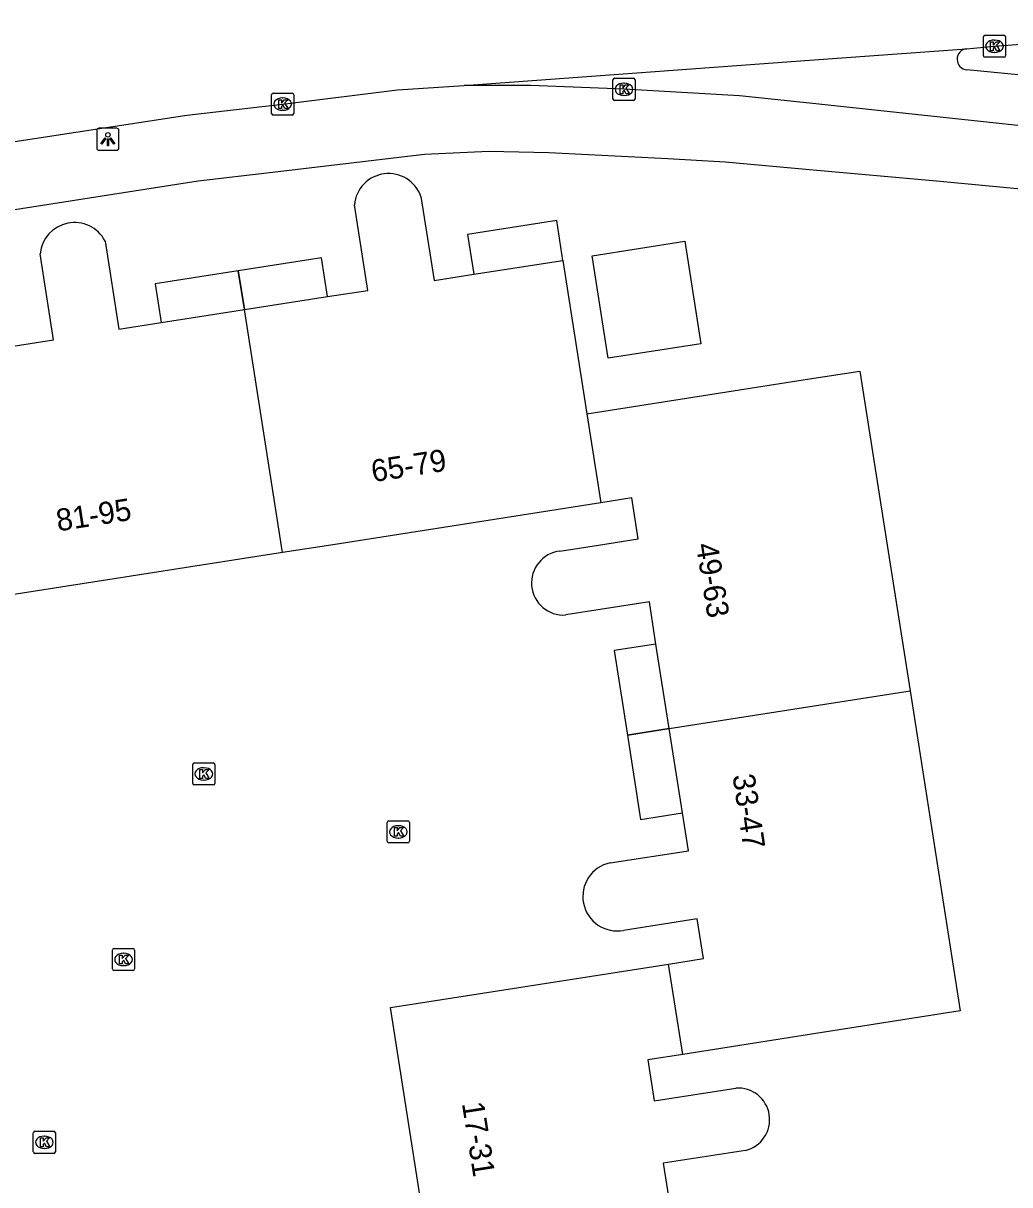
# Model space of a CAD drawing. Extents: x 159822 to 160765, y 380693 to 381634.
# Drawn here: x 160464.4 to 160509.1, y 381471 to 381523.7 of the extents above; entities that cross this region are included whole.
import ezdxf

# ---------------------------------------------------------------- set-up
doc = ezdxf.new("R2010")
doc.units = 0
for name, color, linetype in [('IMGEO_Fietspad_gesloten', 7, 'Continuous'), ('IMGEO_Kolk', 7, 'Continuous'), ('IMGEO_Lichtpunt', 7, 'Continuous'), ('IMGEO_Pand', 7, 'Continuous'), ('IMGEO_Pand_nummerreeks', 7, 'Continuous'), ('IMGEO_Pand_overbouw', 7, 'Continuous'), ('IMGEO_Rijbaan_lokaal_gesloten', 7, 'Continuous'), ('IMGEO_Voetpad_open', 7, 'Continuous')]:
    doc.layers.add(name, color=color, linetype=linetype)

msp = doc.modelspace()

# ---------------------------------------------------------------- linework, layer by layer
at = {"layer": 'IMGEO_Fietspad_gesloten'}
for points in [[(160522.945, 381519.996), (160507.131, 381521.538)], [(160517.739, 381518.129), (160500, 381520.024), (160496.839, 381520.362), (160491.602, 381520.659), (160487.359, 381520.834), (160484.362, 381520.839)]]:
    msp.add_lwpolyline(points, dxfattribs=at)
msp.add_arc((160507.175, 381522.02), 0.484, 97.2216, 264.8032, dxfattribs=at)
at = {"layer": 'IMGEO_Kolk'}
for p, q in [((160507.959, 381523.109), (160508.811, 381523.109)), ((160507.884, 381522.183), (160507.884, 381523.035)), ((160508.372, 381522.889), (160508.397, 381522.889)), ((160508.885, 381523.035), (160508.885, 381522.183)), ((160508.811, 381522.109), (160507.959, 381522.109)), ((160508.395, 381522.329), (160508.37, 381522.329)), ((160491.1, 381520.232), (160491.1, 381521.084)), ((160491.175, 381521.158), (160492.027, 381521.158)), ((160491.588, 381520.938), (160491.613, 381520.938)), ((160492.101, 381521.084), (160492.101, 381520.232)), ((160475.639, 381519.562), (160475.639, 381520.414)), ((160475.714, 381520.488), (160476.566, 381520.488)), ((160476.64, 381520.414), (160476.64, 381519.562)), ((160476.127, 381520.268), (160476.152, 381520.268)), ((160492.027, 381520.158), (160491.175, 381520.158)), ((160491.611, 381520.378), (160491.586, 381520.378)), ((160476.566, 381519.488), (160475.714, 381519.488)), ((160476.15, 381519.708), (160476.125, 381519.708)), ((160472.069, 381489.2), (160472.069, 381490.052)), ((160472.144, 381490.126), (160472.996, 381490.126)), ((160472.557, 381489.906), (160472.582, 381489.906)), ((160473.07, 381490.052), (160473.07, 381489.2)), ((160472.58, 381489.346), (160472.555, 381489.346)), ((160472.996, 381489.126), (160472.144, 381489.126)), ((160480.881, 381486.575), (160480.881, 381487.427)), ((160480.956, 381487.501), (160481.808, 381487.501)), ((160481.369, 381487.281), (160481.394, 381487.281)), ((160481.882, 381487.427), (160481.882, 381486.575)), ((160481.392, 381486.721), (160481.367, 381486.721)), ((160481.808, 381486.501), (160480.956, 381486.501)), ((160468.432, 381480.79), (160468.432, 381481.642)), ((160468.507, 381481.716), (160469.359, 381481.716)), ((160468.92, 381481.496), (160468.945, 381481.496)), ((160469.433, 381481.642), (160469.433, 381480.79)), ((160468.943, 381480.936), (160468.918, 381480.936)), ((160469.359, 381480.716), (160468.507, 381480.716)), ((160464.847, 381472.502), (160464.847, 381473.354)), ((160464.922, 381473.428), (160465.774, 381473.428)), ((160465.335, 381473.208), (160465.36, 381473.208)), ((160465.848, 381473.354), (160465.848, 381472.502)), ((160465.358, 381472.648), (160465.333, 381472.648)), ((160465.774, 381472.428), (160464.922, 381472.428))]:
    msp.add_line(p, q, dxfattribs=at)
for points in [[(160507.959, 381523.109), (160508.811, 381523.109)], [(160507.884, 381522.183), (160507.884, 381523.035)], [(160508.205, 381522.809), (160508.328, 381522.809), (160508.328, 381522.658), (160508.458, 381522.809), (160508.622, 381522.809), (160508.476, 381522.658), (160508.629, 381522.409), (160508.477, 381522.409), (160508.392, 381522.573), (160508.328, 381522.506), (160508.328, 381522.409), (160508.205, 381522.409), (160508.205, 381522.809)], [(160508.885, 381523.035), (160508.885, 381522.183)], [(160508.811, 381522.109), (160507.959, 381522.109)], [(160491.1, 381520.232), (160491.1, 381521.084)], [(160491.175, 381521.158), (160492.027, 381521.158)], [(160492.101, 381521.084), (160492.101, 381520.232)], [(160475.639, 381519.562), (160475.639, 381520.414)], [(160475.714, 381520.488), (160476.566, 381520.488)], [(160476.64, 381520.414), (160476.64, 381519.562)], [(160491.421, 381520.858), (160491.544, 381520.858), (160491.544, 381520.707), (160491.674, 381520.858), (160491.838, 381520.858), (160491.692, 381520.707), (160491.845, 381520.458), (160491.693, 381520.458), (160491.608, 381520.622), (160491.544, 381520.555), (160491.544, 381520.458), (160491.421, 381520.458), (160491.421, 381520.858)], [(160475.96, 381520.188), (160476.083, 381520.188), (160476.083, 381520.037), (160476.213, 381520.188), (160476.377, 381520.188), (160476.231, 381520.037), (160476.384, 381519.788), (160476.232, 381519.788), (160476.147, 381519.952), (160476.083, 381519.885), (160476.083, 381519.788), (160475.96, 381519.788), (160475.96, 381520.188)], [(160492.027, 381520.158), (160491.175, 381520.158)], [(160476.566, 381519.488), (160475.714, 381519.488)], [(160472.069, 381489.2), (160472.069, 381490.052)], [(160472.144, 381490.126), (160472.996, 381490.126)], [(160473.07, 381490.052), (160473.07, 381489.2)], [(160472.39, 381489.826), (160472.513, 381489.826), (160472.513, 381489.675), (160472.643, 381489.826), (160472.807, 381489.826), (160472.661, 381489.675), (160472.814, 381489.426), (160472.662, 381489.426), (160472.577, 381489.59), (160472.513, 381489.523), (160472.513, 381489.426), (160472.39, 381489.426), (160472.39, 381489.826)], [(160472.996, 381489.126), (160472.144, 381489.126)], [(160480.881, 381486.575), (160480.881, 381487.427)], [(160480.956, 381487.501), (160481.808, 381487.501)], [(160481.882, 381487.427), (160481.882, 381486.575)], [(160481.202, 381487.201), (160481.325, 381487.201), (160481.325, 381487.05), (160481.455, 381487.201), (160481.619, 381487.201), (160481.473, 381487.05), (160481.626, 381486.801), (160481.474, 381486.801), (160481.389, 381486.965), (160481.325, 381486.898), (160481.325, 381486.801), (160481.202, 381486.801), (160481.202, 381487.201)], [(160481.808, 381486.501), (160480.956, 381486.501)], [(160468.432, 381480.79), (160468.432, 381481.642)], [(160468.507, 381481.716), (160469.359, 381481.716)], [(160469.433, 381481.642), (160469.433, 381480.79)], [(160468.753, 381481.416), (160468.876, 381481.416), (160468.876, 381481.265), (160469.006, 381481.416), (160469.17, 381481.416), (160469.024, 381481.265), (160469.177, 381481.016), (160469.025, 381481.016), (160468.94, 381481.18), (160468.876, 381481.113), (160468.876, 381481.016), (160468.753, 381481.016), (160468.753, 381481.416)], [(160469.359, 381480.716), (160468.507, 381480.716)], [(160464.847, 381472.502), (160464.847, 381473.354)], [(160464.922, 381473.428), (160465.774, 381473.428)], [(160465.168, 381473.128), (160465.291, 381473.128), (160465.291, 381472.977), (160465.421, 381473.128), (160465.585, 381473.128), (160465.439, 381472.977), (160465.592, 381472.728), (160465.44, 381472.728), (160465.355, 381472.892), (160465.291, 381472.825), (160465.291, 381472.728), (160465.168, 381472.728), (160465.168, 381473.128)], [(160465.848, 381473.354), (160465.848, 381472.502)], [(160465.774, 381472.428), (160464.922, 381472.428)]]:
    msp.add_lwpolyline(points, dxfattribs=at)
for centre, start, end in [((160507.961, 381523.033), 91.552, 178.448), ((160507.961, 381523.033), 91.552, 178.448), ((160508.809, 381523.033), 1.552, 88.448), ((160508.809, 381523.033), 1.552, 88.448), ((160507.961, 381522.185), 181.552, 268.448), ((160507.961, 381522.185), 181.552, 268.448), ((160508.809, 381522.185), 271.552, 358.448), ((160508.809, 381522.185), 271.552, 358.448), ((160491.177, 381521.082), 91.552, 178.448), ((160491.177, 381521.082), 91.552, 178.448), ((160492.025, 381521.082), 1.552, 88.448), ((160492.025, 381521.082), 1.552, 88.448), ((160475.716, 381520.412), 91.552, 178.448), ((160475.716, 381520.412), 91.552, 178.448), ((160476.564, 381520.412), 1.552, 88.448), ((160476.564, 381520.412), 1.552, 88.448), ((160491.177, 381520.234), 181.552, 268.448), ((160491.177, 381520.234), 181.552, 268.448), ((160492.025, 381520.234), 271.552, 358.448), ((160492.025, 381520.234), 271.552, 358.448), ((160475.716, 381519.564), 181.552, 268.448), ((160475.716, 381519.564), 181.552, 268.448), ((160476.564, 381519.564), 271.552, 358.448), ((160476.564, 381519.564), 271.552, 358.448), ((160472.146, 381490.05), 91.552, 178.448), ((160472.146, 381490.05), 91.552, 178.448), ((160472.994, 381490.05), 1.552, 88.448), ((160472.994, 381490.05), 1.552, 88.448), ((160472.146, 381489.202), 181.552, 268.448), ((160472.146, 381489.202), 181.552, 268.448), ((160472.994, 381489.202), 271.552, 358.448), ((160472.994, 381489.202), 271.552, 358.448), ((160480.958, 381487.425), 91.552, 178.448), ((160480.958, 381487.425), 91.552, 178.448), ((160481.806, 381487.425), 1.552, 88.448), ((160481.806, 381487.425), 1.552, 88.448), ((160480.958, 381486.577), 181.552, 268.448), ((160480.958, 381486.577), 181.552, 268.448), ((160481.806, 381486.577), 271.552, 358.448), ((160481.806, 381486.577), 271.552, 358.448), ((160468.509, 381481.64), 91.552, 178.448), ((160468.509, 381481.64), 91.552, 178.448), ((160469.357, 381481.64), 1.552, 88.448), ((160469.357, 381481.64), 1.552, 88.448), ((160468.509, 381480.792), 181.552, 268.448), ((160468.509, 381480.792), 181.552, 268.448), ((160469.357, 381480.792), 271.552, 358.448), ((160469.357, 381480.792), 271.552, 358.448), ((160464.924, 381473.352), 91.552, 178.448), ((160464.924, 381473.352), 91.552, 178.448), ((160465.772, 381473.352), 1.552, 88.448), ((160465.772, 381473.352), 1.552, 88.448), ((160464.924, 381472.504), 181.552, 268.448), ((160464.924, 381472.504), 181.552, 268.448), ((160465.772, 381472.504), 271.552, 358.448), ((160465.772, 381472.504), 271.552, 358.448)]:
    msp.add_arc(centre, 0.0765, start, end, dxfattribs=at)
for centre, major_axis, ratio, start_param, end_param in [((160508.371, 381522.609), (-0.387, 0.002), 0.722429, 4.712389, 7.853982), ((160508.396, 381522.609), (-0.39, 0.002), 0.717154, 1.570796, 4.712389), ((160491.587, 381520.658), (-0.387, 0.002), 0.722429, 4.712389, 7.853982), ((160491.612, 381520.658), (-0.39, 0.002), 0.717154, 1.570796, 4.712389), ((160476.126, 381519.988), (-0.387, 0.002), 0.722429, 4.712389, 7.853982), ((160476.151, 381519.988), (-0.39, 0.002), 0.717154, 1.570796, 4.712389), ((160472.556, 381489.626), (-0.387, 0.002), 0.722429, 4.712389, 7.853982), ((160472.581, 381489.626), (-0.39, 0.002), 0.717154, 1.570796, 4.712389), ((160481.368, 381487.001), (-0.387, 0.002), 0.722429, 4.712389, 7.853982), ((160481.393, 381487.001), (-0.39, 0.002), 0.717154, 1.570796, 4.712389), ((160468.919, 381481.216), (-0.387, 0.002), 0.722429, 4.712389, 7.853982), ((160468.944, 381481.216), (-0.39, 0.002), 0.717154, 1.570796, 4.712389), ((160465.334, 381472.928), (-0.387, 0.002), 0.722429, 4.712389, 7.853982), ((160465.359, 381472.928), (-0.39, 0.002), 0.717154, 1.570796, 4.712389)]:
    msp.add_ellipse(centre, major_axis=major_axis, ratio=ratio, start_param=start_param, end_param=end_param, dxfattribs=at)
at = {"layer": 'IMGEO_Lichtpunt'}
for p, q in [((160468.626, 381518.892), (160467.818, 381518.892)), ((160468.626, 381518.892), (160467.818, 381518.892)), ((160467.724, 381518.797), (160467.724, 381517.99)), ((160467.724, 381518.797), (160467.724, 381517.99)), ((160468.72, 381517.99), (160468.72, 381518.797)), ((160468.72, 381517.99), (160468.72, 381518.797)), ((160467.818, 381517.896), (160468.626, 381517.896)), ((160467.818, 381517.896), (160468.626, 381517.896))]:
    msp.add_line(p, q, dxfattribs=at)
for points in [[(160468.098, 381518.461), (160468.137, 381518.433), (160467.949, 381518.171), (160467.911, 381518.198), (160468.098, 381518.461)], [(160468.2, 381518.413), (160468.247, 381518.413), (160468.247, 381518.091), (160468.2, 381518.091), (160468.2, 381518.413)], [(160468.31, 381518.433), (160468.348, 381518.46), (160468.535, 381518.198), (160468.496, 381518.17), (160468.31, 381518.433)]]:
    msp.add_lwpolyline(points, dxfattribs=at)
msp.add_circle((160468.223, 381518.595), 0.0994, dxfattribs=at)
for centre, start, end in [((160467.818, 381518.797), 90, 180), ((160467.818, 381518.797), 90, 180), ((160468.626, 381518.797), 0, 90), ((160468.626, 381518.797), 0, 90), ((160467.818, 381517.99), 180, 270), ((160467.818, 381517.99), 180, 270), ((160468.626, 381517.99), 270, 0), ((160468.626, 381517.99), 270, 360)]:
    msp.add_arc(centre, 0.0946, start, end, dxfattribs=at)
at = {"layer": 'IMGEO_Pand'}
for points in [[(160482.404, 381515.803), (160483, 381511.993), (160484.802, 381512.275), (160488.83, 381512.904), (160489.917, 381505.952)], [(160474.406, 381510.671), (160478.174, 381511.26), (160479.994, 381511.544), (160479.387, 381515.426)], [(160468.095, 381513.782), (160468.72, 381509.782), (160470.638, 381510.082), (160474.406, 381510.671)], [(160490.89, 381508.47), (160490.164, 381513.113), (160494.363, 381513.769), (160495.089, 381509.126), (160490.89, 381508.47)], [(160476.129, 381499.657), (160461.644, 381497.391), (160461.236, 381500), (160459.923, 381508.388), (160463.933, 381509.015), (160465.765, 381509.301), (160465.155, 381513.203)], [(160476.129, 381499.657), (160474.406, 381510.671)], [(160489.917, 381505.952), (160500, 381507.53), (160502.289, 381507.888), (160503.524, 381500), (160504.558, 381493.392)], [(160489.917, 381505.952), (160490.549, 381501.914)], [(160488.698, 381499.727), (160490.441, 381500), (160492.247, 381500.283), (160491.958, 381502.134), (160490.549, 381501.914)], [(160490.549, 381501.914), (160478.319, 381500), (160476.129, 381499.657)], [(160493.649, 381491.685), (160493.05, 381495.513), (160492.75, 381497.426), (160488.963, 381496.833)], [(160493.649, 381491.685), (160504.558, 381493.392)], [(160504.558, 381493.392), (160506.83, 381478.883), (160500, 381477.813), (160494.263, 381476.914)], [(160490.973, 381485.598), (160494.517, 381486.147), (160494.249, 381487.856), (160493.649, 381491.685)], [(160493.621, 381481.01), (160495.202, 381481.258), (160494.92, 381483.059), (160491.585, 381482.536)], [(160483.295, 381464.55), (160481.025, 381479.036), (160493.621, 381481.01)], [(160494.263, 381476.914), (160493.621, 381481.01)], [(160494.263, 381476.914), (160492.681, 381476.666), (160492.973, 381474.803), (160496.668, 381475.382)], [(160497.102, 381472.565), (160493.375, 381471.981), (160493.673, 381470.076), (160494.269, 381466.269)]]:
    msp.add_lwpolyline(points, dxfattribs=at)
for centre, radius, start, end in [((160480.937, 381515.285), 1.556, 19.4488, 174.7966), ((160466.711, 381513.057), 1.563, 27.6526, 174.6298), ((160488.866, 381498.283), 1.454, 96.6559, 273.8079), ((160491.298, 381484.071), 1.561, 102.0197, 280.5858), ((160496.77, 381473.956), 1.43, 283.4374, 94.0793)]:
    msp.add_arc(centre, radius, start, end, dxfattribs=at)
at = {"layer": 'IMGEO_Pand_overbouw'}
for points in [[(160488.83, 381512.904), (160488.555, 381514.708), (160484.52, 381514.077), (160484.802, 381512.275)], [(160474.406, 381510.671), (160478.174, 381511.26), (160477.898, 381513.022), (160474.131, 381512.433)], [(160470.638, 381510.082), (160474.406, 381510.671), (160474.131, 381512.433), (160470.363, 381511.844)], [(160493.05, 381495.513), (160491.154, 381495.217), (160491.754, 381491.389), (160493.649, 381491.685)], [(160493.649, 381491.685), (160491.754, 381491.389), (160492.354, 381487.56), (160494.249, 381487.856)]]:
    msp.add_lwpolyline(points, close=True, dxfattribs=at)
at = {"layer": 'IMGEO_Rijbaan_lokaal_gesloten'}
for points in [[(160507.114, 381522.5), (160508.385, 381522.61), (160520.812, 381523.557), (160522.052, 381523.654)], [(160484.362, 381520.839), (160500, 381521.981), (160507.114, 381522.5)], [(160458.178, 381517.401), (160471.796, 381519.486), (160476.14, 381519.99), (160481.348, 381520.631), (160484.362, 381520.839)]]:
    msp.add_lwpolyline(points, dxfattribs=at)
at = {"layer": 'IMGEO_Voetpad_open'}
msp.add_lwpolyline([(160463.314, 381515.099), (160472.307, 381516.511), (160475.683, 381516.9), (160482.568, 381517.726), (160485.473, 381517.852), (160488.191, 381517.799), (160493.592, 381517.529), (160496.183, 381517.368), (160500, 381517.028), (160505.763, 381516.515), (160513.411, 381515.781)], dxfattribs=at)

# ---------------------------------------------------------------- texts
at = {"layer": 'IMGEO_Pand_nummerreeks'}
for s, rotation, p in [('65-79', 8.8926, (160480.234, 381502.85)), ('81-95', 8.8925, (160465.965, 381500.618)), ('49-63', 279.1949, (160494.853, 381500.022)), ('33-47', 278.4691, (160496.514, 381489.558)), ('17-31', 278.9044, (160484.256, 381474.696))]:
    msp.add_text(s, height=1, rotation=rotation, dxfattribs=at).set_placement(p)

doc.saveas('drawing.dxf')
